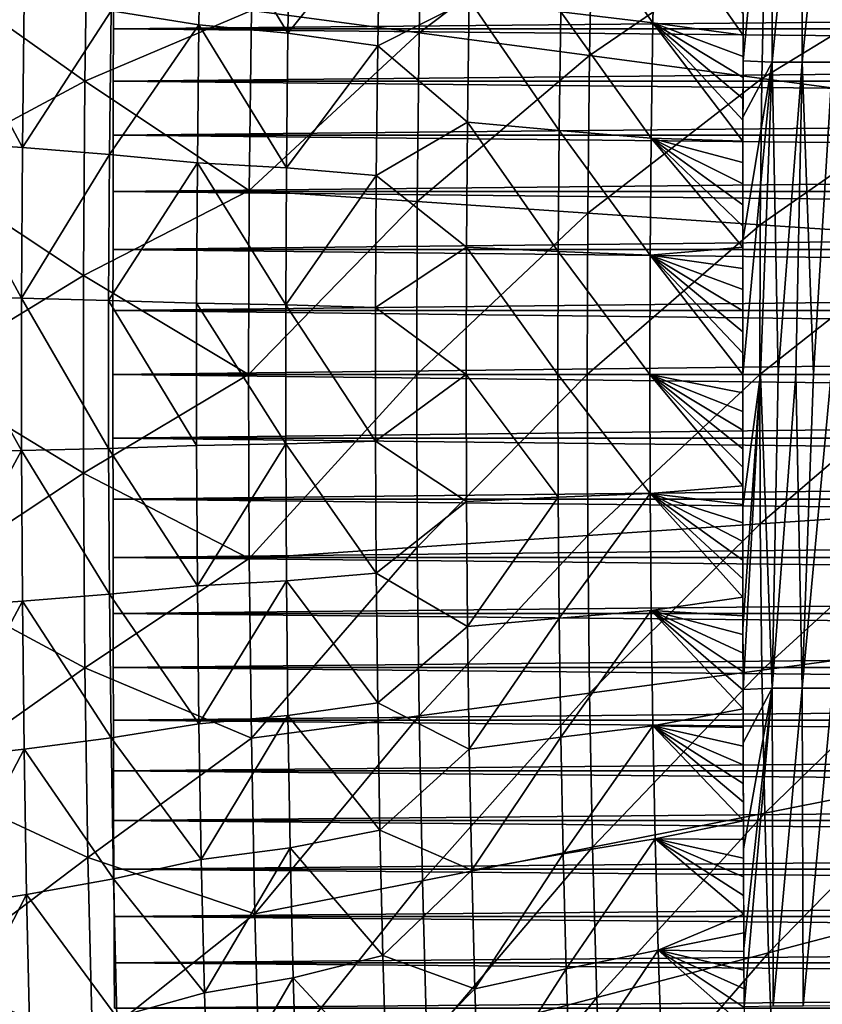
# Model space of a CAD drawing. Header units: millimetres. Extents: x -300 to 300, y -500 to 500.
# Tile 403 of 656: x -169 to -121, y -37 to 21. Entities that reach past the tile are written whole.
import ezdxf

# ---------------------------------------------------------------- set-up
doc = ezdxf.new("R2010")
doc.units = ezdxf.units.MM
doc.header["$LTSCALE"] = 81.481481
for name, color, linetype in [('12', 7, 'CONTINUOUS'), ('16', 7, 'CONTINUOUS'), ('20', 7, 'CONTINUOUS'), ('22', 7, 'CONTINUOUS'), ('3', 7, 'CONTINUOUS'), ('4', 7, 'CONTINUOUS'), ('5', 7, 'CONTINUOUS'), ('6', 7, 'CONTINUOUS')]:
    doc.layers.add(name, color=color, linetype=linetype)

msp = doc.modelspace()

# ---------------------------------------------------------------- linework, layer by layer
at = {"layer": '12', "color": 7, "linetype": 'CONTINUOUS'}
for points in [[(-123.999, 18.476, 58.284), (-125.723, 18.546, 58.217), (-123.936, 37.196, 58.3), (-123.999, 18.476, 58.284)], [(-125.723, 18.546, 58.217), (-125.715, 21.968, 58.22), (-123.936, 37.196, 58.3), (-125.723, 18.546, 58.217)], [(-122.165, 37.186, 58.245), (-123.999, 18.476, 58.284), (-123.936, 37.196, 58.3), (-122.165, 37.186, 58.245)], [(-122.229, 18.472, 58.229), (-123.999, 18.476, 58.284), (-122.165, 37.186, 58.245), (-122.229, 18.472, 58.229)], [(-120.36, 37.176, 58.059), (-122.229, 18.472, 58.229), (-122.165, 37.186, 58.245), (-120.36, 37.176, 58.059)], [(-120.423, 18.468, 58.043), (-122.229, 18.472, 58.229), (-120.36, 37.176, 58.059), (-120.423, 18.468, 58.043)], [(-124.693, 0, 58.266), (-125.739, 0, 58.211), (-123.999, 18.476, 58.284), (-124.693, 0, 58.266)], [(-123.999, 18.476, 58.284), (-125.739, 0, 58.211), (-125.736, 7.913, 58.213), (-123.999, 18.476, 58.284)], [(-125.728, 15.209, 58.216), (-123.999, 18.476, 58.284), (-125.736, 7.913, 58.213), (-125.728, 15.209, 58.216)], [(-125.723, 18.546, 58.217), (-123.999, 18.476, 58.284), (-125.728, 15.209, 58.216), (-125.723, 18.546, 58.217)], [(-123.646, 0, 58.277), (-124.693, 0, 58.266), (-123.999, 18.476, 58.284), (-123.646, 0, 58.277)], [(-122.229, 18.472, 58.229), (-123.646, 0, 58.277), (-123.999, 18.476, 58.284), (-122.229, 18.472, 58.229)], [(-122.6, 0, 58.244), (-123.646, 0, 58.277), (-122.229, 18.472, 58.229), (-122.6, 0, 58.244)], [(-121.555, 0, 58.167), (-122.6, 0, 58.244), (-122.229, 18.472, 58.229), (-121.555, 0, 58.167)], [(-120.423, 18.468, 58.043), (-121.555, 0, 58.167), (-122.229, 18.472, 58.229), (-120.423, 18.468, 58.043)], [(-120.516, 0, 58.046), (-121.555, 0, 58.167), (-120.423, 18.468, 58.043), (-120.516, 0, 58.046)]]:
    msp.add_3dface(points, dxfattribs=at)
at = {"layer": '16', "color": 7, "linetype": 'CONTINUOUS'}
for points in [[(-125.739, 0, 58.211), (-124.693, 0, 58.266), (-125.736, -7.841, 58.212), (-125.739, 0, 58.211)], [(-125.736, -7.841, 58.212), (-124.693, 0, 58.266), (-125.729, -15.08, 58.215), (-125.736, -7.841, 58.212)], [(-124.693, 0, 58.266), (-125.722, -18.633, 58.217), (-125.729, -15.08, 58.215), (-124.693, 0, 58.266)], [(-124.693, 0, 58.266), (-123.999, -18.565, 58.284), (-125.722, -18.633, 58.217), (-124.693, 0, 58.266)], [(-124.693, 0, 58.266), (-123.646, 0, 58.277), (-123.999, -18.565, 58.284), (-124.693, 0, 58.266)], [(-123.646, 0, 58.277), (-122.6, 0, 58.244), (-123.999, -18.565, 58.284), (-123.646, 0, 58.277)], [(-122.6, 0, 58.244), (-122.229, -18.561, 58.228), (-123.999, -18.565, 58.284), (-122.6, 0, 58.244)], [(-122.6, 0, 58.244), (-121.555, 0, 58.167), (-122.229, -18.561, 58.228), (-122.6, 0, 58.244)], [(-121.555, 0, 58.167), (-120.516, 0, 58.046), (-122.229, -18.561, 58.228), (-121.555, 0, 58.167)], [(-120.516, 0, 58.046), (-120.424, -18.557, 58.042), (-122.229, -18.561, 58.228), (-120.516, 0, 58.046)], [(-125.722, -18.633, 58.217), (-123.999, -18.565, 58.284), (-125.716, -21.794, 58.219), (-125.722, -18.633, 58.217)], [(-125.716, -21.794, 58.219), (-123.999, -18.565, 58.284), (-125.698, -28.063, 58.224), (-125.716, -21.794, 58.219)], [(-125.698, -28.063, 58.224), (-123.999, -18.565, 58.284), (-125.675, -33.964, 58.229), (-125.698, -28.063, 58.224)], [(-123.999, -18.565, 58.284), (-125.659, -37.411, 58.233), (-125.675, -33.964, 58.229), (-123.999, -18.565, 58.284)], [(-123.935, -37.375, 58.3), (-125.659, -37.411, 58.233), (-123.999, -18.565, 58.284), (-123.935, -37.375, 58.3)], [(-122.229, -18.561, 58.228), (-123.935, -37.375, 58.3), (-123.999, -18.565, 58.284), (-122.229, -18.561, 58.228)], [(-122.165, -37.365, 58.245), (-123.935, -37.375, 58.3), (-122.229, -18.561, 58.228), (-122.165, -37.365, 58.245)], [(-120.424, -18.557, 58.042), (-122.165, -37.365, 58.245), (-122.229, -18.561, 58.228), (-120.424, -18.557, 58.042)], [(-120.359, -37.355, 58.058), (-122.165, -37.365, 58.245), (-120.424, -18.557, 58.042), (-120.359, -37.355, 58.058)]]:
    msp.add_3dface(points, dxfattribs=at)
at = {"layer": '20', "color": 7, "linetype": 'CONTINUOUS'}
for points in [[(-144.881, 20.2, 71.689), (-144.691, 29.955, 71.708), (-154.813, 21.518, 70.718), (-144.881, 20.2, 71.689)], [(-144.881, 20.2, 71.689), (-134.628, 27.97, 72.577), (-144.691, 29.955, 71.708), (-144.881, 20.2, 71.689)], [(-164.656, 17.352, 69.634), (-164.482, 28.584, 69.653), (-174.171, 24.084, 68.457), (-164.656, 17.352, 69.634)], [(-164.656, 17.352, 69.634), (-154.813, 21.518, 70.718), (-164.482, 28.584, 69.653), (-164.656, 17.352, 69.634)], [(-134.805, 18.86, 72.56), (-134.628, 27.97, 72.577), (-144.881, 20.2, 71.689), (-134.805, 18.86, 72.56)], [(-134.805, 18.86, 72.56), (-124.441, 25.953, 73.35), (-134.628, 27.97, 72.577), (-134.805, 18.86, 72.56)], [(-124.605, 17.5, 73.335), (-124.441, 25.953, 73.35), (-134.805, 18.86, 72.56), (-124.605, 17.5, 73.335)], [(-124.605, 17.5, 73.335), (-114.151, 23.908, 74.034), (-124.441, 25.953, 73.35), (-124.605, 17.5, 73.335)], [(-174.305, 12.182, 68.442), (-164.656, 17.352, 69.634), (-174.171, 24.084, 68.457), (-174.305, 12.182, 68.442)], [(-114.301, 16.119, 74.021), (-114.151, 23.908, 74.034), (-124.605, 17.5, 73.335), (-114.301, 16.119, 74.021)], [(-154.934, 10.883, 70.705), (-154.813, 21.518, 70.718), (-164.656, 17.352, 69.634), (-154.934, 10.883, 70.705)], [(-154.934, 10.883, 70.705), (-144.881, 20.2, 71.689), (-154.813, 21.518, 70.718), (-154.934, 10.883, 70.705)], [(-144.994, 10.216, 71.677), (-144.881, 20.2, 71.689), (-154.934, 10.883, 70.705), (-144.994, 10.216, 71.677)], [(-144.994, 10.216, 71.677), (-134.805, 18.86, 72.56), (-144.881, 20.2, 71.689), (-144.994, 10.216, 71.677)], [(-134.91, 9.537, 72.549), (-134.805, 18.86, 72.56), (-144.994, 10.216, 71.677), (-134.91, 9.537, 72.549)], [(-134.91, 9.537, 72.549), (-124.605, 17.5, 73.335), (-134.805, 18.86, 72.56), (-134.91, 9.537, 72.549)], [(-124.703, 8.849, 73.326), (-124.605, 17.5, 73.335), (-134.91, 9.537, 72.549), (-124.703, 8.849, 73.326)], [(-124.703, 8.849, 73.326), (-114.301, 16.119, 74.021), (-124.605, 17.5, 73.335), (-124.703, 8.849, 73.326)], [(-164.742, 5.851, 69.625), (-164.656, 17.352, 69.634), (-174.305, 12.182, 68.442), (-164.742, 5.851, 69.625)], [(-164.742, 5.851, 69.625), (-154.934, 10.883, 70.705), (-164.656, 17.352, 69.634), (-164.742, 5.851, 69.625)], [(-114.391, 8.151, 74.013), (-114.301, 16.119, 74.021), (-124.703, 8.849, 73.326), (-114.391, 8.151, 74.013)], [(-174.35, 0, 68.437), (-164.742, 5.851, 69.625), (-174.305, 12.182, 68.442), (-174.35, 0, 68.437)], [(-154.974, 0, 70.701), (-154.934, 10.883, 70.705), (-164.742, 5.851, 69.625), (-154.974, 0, 70.701)], [(-154.974, 0, 70.701), (-144.994, 10.216, 71.677), (-154.934, 10.883, 70.705), (-154.974, 0, 70.701)], [(-145.031, 0, 71.673), (-144.994, 10.216, 71.677), (-154.974, 0, 70.701), (-145.031, 0, 71.673)], [(-145.031, 0, 71.673), (-134.91, 9.537, 72.549), (-144.994, 10.216, 71.677), (-145.031, 0, 71.673)], [(-134.945, 0, 72.546), (-134.91, 9.537, 72.549), (-145.031, 0, 71.673), (-134.945, 0, 72.546)], [(-134.945, 0, 72.546), (-124.703, 8.849, 73.326), (-134.91, 9.537, 72.549), (-134.945, 0, 72.546)], [(-124.735, 0, 73.323), (-124.703, 8.849, 73.326), (-134.945, 0, 72.546), (-124.735, 0, 73.323)], [(-124.735, 0, 73.323), (-114.391, 8.151, 74.013), (-124.703, 8.849, 73.326), (-124.735, 0, 73.323)], [(-114.42, 0, 74.01), (-114.391, 8.151, 74.013), (-124.735, 0, 73.323), (-114.42, 0, 74.01)], [(-164.742, -5.851, 69.625), (-164.742, 5.851, 69.625), (-174.35, 0, 68.437), (-164.742, -5.851, 69.625)], [(-164.742, -5.851, 69.625), (-154.974, 0, 70.701), (-164.742, 5.851, 69.625), (-164.742, -5.851, 69.625)], [(-174.305, -12.182, 68.442), (-164.742, -5.851, 69.625), (-174.35, 0, 68.437), (-174.305, -12.182, 68.442)], [(-154.934, -10.883, 70.705), (-154.974, 0, 70.701), (-164.742, -5.851, 69.625), (-154.934, -10.883, 70.705)], [(-154.934, -10.883, 70.705), (-145.031, 0, 71.673), (-154.974, 0, 70.701), (-154.934, -10.883, 70.705)], [(-144.994, -10.216, 71.677), (-145.031, 0, 71.673), (-154.934, -10.883, 70.705), (-144.994, -10.216, 71.677)], [(-144.994, -10.216, 71.677), (-134.945, 0, 72.546), (-145.031, 0, 71.673), (-144.994, -10.216, 71.677)], [(-134.91, -9.537, 72.549), (-134.945, 0, 72.546), (-144.994, -10.216, 71.677), (-134.91, -9.537, 72.549)], [(-134.91, -9.537, 72.549), (-124.735, 0, 73.323), (-134.945, 0, 72.546), (-134.91, -9.537, 72.549)], [(-124.703, -8.849, 73.326), (-124.735, 0, 73.323), (-134.91, -9.537, 72.549), (-124.703, -8.849, 73.326)], [(-124.703, -8.849, 73.326), (-114.42, 0, 74.01), (-124.735, 0, 73.323), (-124.703, -8.849, 73.326)], [(-114.391, -8.151, 74.013), (-114.42, 0, 74.01), (-124.703, -8.849, 73.326), (-114.391, -8.151, 74.013)], [(-164.656, -17.352, 69.634), (-164.742, -5.851, 69.625), (-174.305, -12.182, 68.442), (-164.656, -17.352, 69.634)], [(-164.656, -17.352, 69.634), (-154.934, -10.883, 70.705), (-164.742, -5.851, 69.625), (-164.656, -17.352, 69.634)], [(-124.605, -17.5, 73.335), (-114.391, -8.151, 74.013), (-124.703, -8.849, 73.326), (-124.605, -17.5, 73.335)], [(-114.301, -16.119, 74.021), (-114.391, -8.151, 74.013), (-124.605, -17.5, 73.335), (-114.301, -16.119, 74.021)], [(-134.805, -18.86, 72.56), (-124.703, -8.849, 73.326), (-134.91, -9.537, 72.549), (-134.805, -18.86, 72.56)], [(-124.605, -17.5, 73.335), (-124.703, -8.849, 73.326), (-134.805, -18.86, 72.56), (-124.605, -17.5, 73.335)], [(-144.881, -20.2, 71.689), (-134.91, -9.537, 72.549), (-144.994, -10.216, 71.677), (-144.881, -20.2, 71.689)], [(-134.805, -18.86, 72.56), (-134.91, -9.537, 72.549), (-144.881, -20.2, 71.689), (-134.805, -18.86, 72.56)], [(-154.813, -21.518, 70.718), (-144.994, -10.216, 71.677), (-154.934, -10.883, 70.705), (-154.813, -21.518, 70.718)], [(-144.881, -20.2, 71.689), (-144.994, -10.216, 71.677), (-154.813, -21.518, 70.718), (-144.881, -20.2, 71.689)], [(-154.813, -21.518, 70.718), (-154.934, -10.883, 70.705), (-164.656, -17.352, 69.634), (-154.813, -21.518, 70.718)], [(-174.171, -24.084, 68.457), (-164.656, -17.352, 69.634), (-174.305, -12.182, 68.442), (-174.171, -24.084, 68.457)], [(-124.441, -25.953, 73.35), (-114.301, -16.119, 74.021), (-124.605, -17.5, 73.335), (-124.441, -25.953, 73.35)], [(-114.151, -23.908, 74.034), (-114.301, -16.119, 74.021), (-124.441, -25.953, 73.35), (-114.151, -23.908, 74.034)], [(-164.482, -28.584, 69.653), (-164.656, -17.352, 69.634), (-174.171, -24.084, 68.457), (-164.482, -28.584, 69.653)], [(-164.482, -28.584, 69.653), (-154.813, -21.518, 70.718), (-164.656, -17.352, 69.634), (-164.482, -28.584, 69.653)], [(-134.628, -27.97, 72.577), (-124.605, -17.5, 73.335), (-134.805, -18.86, 72.56), (-134.628, -27.97, 72.577)], [(-124.441, -25.953, 73.35), (-124.605, -17.5, 73.335), (-134.628, -27.97, 72.577), (-124.441, -25.953, 73.35)], [(-144.691, -29.955, 71.708), (-134.805, -18.86, 72.56), (-144.881, -20.2, 71.689), (-144.691, -29.955, 71.708)], [(-134.628, -27.97, 72.577), (-134.805, -18.86, 72.56), (-144.691, -29.955, 71.708), (-134.628, -27.97, 72.577)], [(-154.611, -31.907, 70.739), (-144.881, -20.2, 71.689), (-154.813, -21.518, 70.718), (-154.611, -31.907, 70.739)], [(-144.691, -29.955, 71.708), (-144.881, -20.2, 71.689), (-154.611, -31.907, 70.739), (-144.691, -29.955, 71.708)], [(-154.611, -31.907, 70.739), (-154.813, -21.518, 70.718), (-164.482, -28.584, 69.653), (-154.611, -31.907, 70.739)], [(-173.944, -35.707, 68.482), (-164.482, -28.584, 69.653), (-174.171, -24.084, 68.457), (-173.944, -35.707, 68.482)], [(-124.21, -34.212, 73.371), (-114.151, -23.908, 74.034), (-124.441, -25.953, 73.35), (-124.21, -34.212, 73.371)], [(-113.938, -31.517, 74.052), (-114.151, -23.908, 74.034), (-124.21, -34.212, 73.371), (-113.938, -31.517, 74.052)], [(-134.378, -36.867, 72.6), (-124.441, -25.953, 73.35), (-134.628, -27.97, 72.577), (-134.378, -36.867, 72.6)], [(-124.21, -34.212, 73.371), (-124.441, -25.953, 73.35), (-134.378, -36.867, 72.6), (-124.21, -34.212, 73.371)], [(-144.423, -39.481, 71.734), (-134.628, -27.97, 72.577), (-144.691, -29.955, 71.708), (-144.423, -39.481, 71.734)], [(-134.378, -36.867, 72.6), (-134.628, -27.97, 72.577), (-144.423, -39.481, 71.734), (-134.378, -36.867, 72.6)], [(-164.219, -39.551, 69.681), (-164.482, -28.584, 69.653), (-173.944, -35.707, 68.482), (-164.219, -39.551, 69.681)], [(-164.219, -39.551, 69.681), (-154.611, -31.907, 70.739), (-164.482, -28.584, 69.653), (-164.219, -39.551, 69.681)], [(-154.325, -42.052, 70.768), (-144.691, -29.955, 71.708), (-154.611, -31.907, 70.739), (-154.325, -42.052, 70.768)], [(-144.423, -39.481, 71.734), (-144.691, -29.955, 71.708), (-154.325, -42.052, 70.768), (-144.423, -39.481, 71.734)], [(-154.325, -42.052, 70.768), (-154.611, -31.907, 70.739), (-164.219, -39.551, 69.681), (-154.325, -42.052, 70.768)], [(-123.911, -42.276, 73.397), (-113.938, -31.517, 74.052), (-124.21, -34.212, 73.371), (-123.911, -42.276, 73.397)], [(-113.663, -38.948, 74.075), (-113.938, -31.517, 74.052), (-123.911, -42.276, 73.397), (-113.663, -38.948, 74.075)], [(-134.054, -45.555, 72.63), (-124.21, -34.212, 73.371), (-134.378, -36.867, 72.6), (-134.054, -45.555, 72.63)], [(-123.911, -42.276, 73.397), (-124.21, -34.212, 73.371), (-134.054, -45.555, 72.63), (-123.911, -42.276, 73.397)], [(-173.625, -47.054, 68.516), (-164.219, -39.551, 69.681), (-173.944, -35.707, 68.482), (-173.625, -47.054, 68.516)], [(-144.076, -48.782, 71.767), (-134.378, -36.867, 72.6), (-144.423, -39.481, 71.734), (-144.076, -48.782, 71.767)], [(-134.054, -45.555, 72.63), (-134.378, -36.867, 72.6), (-144.076, -48.782, 71.767), (-134.054, -45.555, 72.63)]]:
    msp.add_3dface(points, dxfattribs=at)
at = {"layer": '22', "color": 7, "linetype": 'CONTINUOUS'}
for points in [[(-157.773, 28.693, 55.316), (-157.911, 20.671, 55.302), (-163.113, 21.496, 54.712), (-157.773, 28.693, 55.316)], [(-157.773, 28.693, 55.316), (-152.647, 20.175, 55.861), (-157.911, 20.671, 55.302), (-157.773, 28.693, 55.316)], [(-152.511, 28.003, 55.876), (-152.647, 20.175, 55.861), (-157.773, 28.693, 55.316), (-152.511, 28.003, 55.876)], [(-152.511, 28.003, 55.876), (-147.204, 26.963, 56.404), (-152.647, 20.175, 55.861), (-152.511, 28.003, 55.876)], [(-136.368, 28.363, 57.382), (-131.056, 20.786, 57.812), (-136.508, 21.453, 57.368), (-136.368, 28.363, 57.382)], [(-130.919, 27.479, 57.825), (-131.056, 20.786, 57.812), (-136.368, 28.363, 57.382), (-130.919, 27.479, 57.825)], [(-130.919, 27.479, 57.825), (-125.719, 20.064, 58.217), (-131.056, 20.786, 57.812), (-130.919, 27.479, 57.825)], [(-125.717, 21.32, 58.217), (-125.719, 20.064, 58.217), (-130.919, 27.479, 57.825), (-125.717, 21.32, 58.217)], [(-147.204, 26.963, 56.404), (-147.334, 19.425, 56.391), (-152.647, 20.175, 55.861), (-147.204, 26.963, 56.404)], [(-147.204, 26.963, 56.404), (-141.917, 22.177, 56.897), (-147.334, 19.425, 56.391), (-147.204, 26.963, 56.404)], [(-173.341, 22.733, 53.437), (-168.357, 13.42, 54.079), (-173.442, 13.758, 53.425), (-173.341, 22.733, 53.437)], [(-168.258, 22.174, 54.09), (-168.357, 13.42, 54.079), (-173.341, 22.733, 53.437), (-168.258, 22.174, 54.09)], [(-168.357, 13.42, 54.079), (-168.258, 22.174, 54.09), (-163.113, 21.496, 54.712), (-168.357, 13.42, 54.079)], [(-141.917, 22.177, 56.897), (-142.02, 14.91, 56.886), (-147.334, 19.425, 56.391), (-141.917, 22.177, 56.897)], [(-141.917, 22.177, 56.897), (-136.608, 14.423, 57.358), (-142.02, 14.91, 56.886), (-141.917, 22.177, 56.897)], [(-136.508, 21.453, 57.368), (-136.608, 14.423, 57.358), (-141.917, 22.177, 56.897), (-136.508, 21.453, 57.368)], [(-168.357, 13.42, 54.079), (-163.113, 21.496, 54.712), (-163.209, 13.009, 54.701), (-168.357, 13.42, 54.079)], [(-163.113, 21.496, 54.712), (-157.911, 20.671, 55.302), (-163.209, 13.009, 54.701), (-163.113, 21.496, 54.712)], [(-136.508, 21.453, 57.368), (-131.153, 13.975, 57.802), (-136.608, 14.423, 57.358), (-136.508, 21.453, 57.368)], [(-131.056, 20.786, 57.812), (-131.153, 13.975, 57.802), (-136.508, 21.453, 57.368), (-131.056, 20.786, 57.812)], [(-157.911, 20.671, 55.302), (-158.002, 12.509, 55.292), (-163.209, 13.009, 54.701), (-157.911, 20.671, 55.302)], [(-157.911, 20.671, 55.302), (-152.737, 12.209, 55.852), (-158.002, 12.509, 55.292), (-157.911, 20.671, 55.302)], [(-152.647, 20.175, 55.861), (-152.737, 12.209, 55.852), (-157.911, 20.671, 55.302), (-152.647, 20.175, 55.861)], [(-131.056, 20.786, 57.812), (-125.73, 13.788, 58.214), (-131.153, 13.975, 57.802), (-131.056, 20.786, 57.812)], [(-125.729, 15.043, 58.214), (-125.73, 13.788, 58.214), (-131.056, 20.786, 57.812), (-125.729, 15.043, 58.214)], [(-125.727, 16.298, 58.215), (-125.729, 15.043, 58.214), (-131.056, 20.786, 57.812), (-125.727, 16.298, 58.215)], [(-125.724, 17.553, 58.215), (-125.727, 16.298, 58.215), (-131.056, 20.786, 57.812), (-125.724, 17.553, 58.215)], [(-125.722, 18.808, 58.216), (-125.724, 17.553, 58.215), (-131.056, 20.786, 57.812), (-125.722, 18.808, 58.216)], [(-125.719, 20.064, 58.217), (-125.722, 18.808, 58.216), (-131.056, 20.786, 57.812), (-125.719, 20.064, 58.217)], [(-152.647, 20.175, 55.861), (-147.334, 19.425, 56.391), (-152.737, 12.209, 55.852), (-152.647, 20.175, 55.861)], [(-147.334, 19.425, 56.391), (-147.421, 11.754, 56.382), (-152.737, 12.209, 55.852), (-147.334, 19.425, 56.391)], [(-147.334, 19.425, 56.391), (-142.02, 14.91, 56.886), (-147.421, 11.754, 56.382), (-147.334, 19.425, 56.391)], [(-142.02, 14.91, 56.886), (-142.081, 7.518, 56.88), (-147.421, 11.754, 56.382), (-142.02, 14.91, 56.886)], [(-142.02, 14.91, 56.886), (-136.667, 7.272, 57.352), (-142.081, 7.518, 56.88), (-142.02, 14.91, 56.886)], [(-136.608, 14.423, 57.358), (-136.667, 7.272, 57.352), (-142.02, 14.91, 56.886), (-136.608, 14.423, 57.358)], [(-136.608, 14.423, 57.358), (-131.21, 7.047, 57.797), (-136.667, 7.272, 57.352), (-136.608, 14.423, 57.358)], [(-131.153, 13.975, 57.802), (-131.21, 7.047, 57.797), (-136.608, 14.423, 57.358), (-131.153, 13.975, 57.802)], [(-173.442, 13.758, 53.425), (-168.406, 4.512, 54.074), (-173.492, 4.625, 53.42), (-173.442, 13.758, 53.425)], [(-168.357, 13.42, 54.079), (-168.406, 4.512, 54.074), (-173.442, 13.758, 53.425), (-168.357, 13.42, 54.079)], [(-168.406, 4.512, 54.074), (-168.357, 13.42, 54.079), (-163.209, 13.009, 54.701), (-168.406, 4.512, 54.074)], [(-131.153, 13.975, 57.802), (-125.737, 7.519, 58.212), (-131.21, 7.047, 57.797), (-131.153, 13.975, 57.802)], [(-125.736, 8.772, 58.212), (-125.737, 7.519, 58.212), (-131.153, 13.975, 57.802), (-125.736, 8.772, 58.212)], [(-125.735, 10.025, 58.213), (-125.736, 8.772, 58.212), (-131.153, 13.975, 57.802), (-125.735, 10.025, 58.213)], [(-125.733, 11.279, 58.213), (-125.735, 10.025, 58.213), (-131.153, 13.975, 57.802), (-125.733, 11.279, 58.213)], [(-125.732, 12.533, 58.213), (-125.733, 11.279, 58.213), (-131.153, 13.975, 57.802), (-125.732, 12.533, 58.213)], [(-125.73, 13.788, 58.214), (-125.732, 12.533, 58.213), (-131.153, 13.975, 57.802), (-125.73, 13.788, 58.214)], [(-168.406, 4.512, 54.074), (-163.209, 13.009, 54.701), (-163.257, 4.373, 54.696), (-168.406, 4.512, 54.074)], [(-163.209, 13.009, 54.701), (-158.002, 12.509, 55.292), (-163.257, 4.373, 54.696), (-163.209, 13.009, 54.701)], [(-158.002, 12.509, 55.292), (-158.048, 4.206, 55.287), (-163.257, 4.373, 54.696), (-158.002, 12.509, 55.292)], [(-158.002, 12.509, 55.292), (-152.782, 4.105, 55.847), (-158.048, 4.206, 55.287), (-158.002, 12.509, 55.292)], [(-152.737, 12.209, 55.852), (-152.782, 4.105, 55.847), (-158.002, 12.509, 55.292), (-152.737, 12.209, 55.852)], [(-152.737, 12.209, 55.852), (-147.421, 11.754, 56.382), (-152.782, 4.105, 55.847), (-152.737, 12.209, 55.852)], [(-147.421, 11.754, 56.382), (-147.464, 3.951, 56.377), (-152.782, 4.105, 55.847), (-147.421, 11.754, 56.382)], [(-147.421, 11.754, 56.382), (-142.081, 7.518, 56.88), (-147.464, 3.951, 56.377), (-147.421, 11.754, 56.382)], [(-142.081, 7.518, 56.88), (-142.101, 0, 56.878), (-147.464, 3.951, 56.377), (-142.081, 7.518, 56.88)], [(-142.081, 7.518, 56.88), (-136.687, 0, 57.35), (-142.101, 0, 56.878), (-142.081, 7.518, 56.88)], [(-136.667, 7.272, 57.352), (-136.687, 0, 57.35), (-142.081, 7.518, 56.88), (-136.667, 7.272, 57.352)], [(-136.667, 7.272, 57.352), (-131.23, 0, 57.795), (-136.687, 0, 57.35), (-136.667, 7.272, 57.352)], [(-131.21, 7.047, 57.797), (-131.23, 0, 57.795), (-136.667, 7.272, 57.352), (-131.21, 7.047, 57.797)], [(-131.21, 7.047, 57.797), (-125.739, 0, 58.211), (-131.23, 0, 57.795), (-131.21, 7.047, 57.797)], [(-125.737, 7.519, 58.212), (-125.737, 6.266, 58.212), (-131.21, 7.047, 57.797), (-125.737, 7.519, 58.212)], [(-125.739, 1.254, 58.211), (-125.739, 0, 58.211), (-131.21, 7.047, 57.797), (-125.739, 1.254, 58.211)], [(-125.739, 2.507, 58.211), (-125.739, 1.254, 58.211), (-131.21, 7.047, 57.797), (-125.739, 2.507, 58.211)], [(-125.738, 3.76, 58.212), (-125.739, 2.507, 58.211), (-131.21, 7.047, 57.797), (-125.738, 3.76, 58.212)], [(-125.738, 5.013, 58.212), (-125.738, 3.76, 58.212), (-131.21, 7.047, 57.797), (-125.738, 5.013, 58.212)], [(-125.737, 6.266, 58.212), (-125.738, 5.013, 58.212), (-131.21, 7.047, 57.797), (-125.737, 6.266, 58.212)], [(-168.406, 4.512, 54.074), (-168.406, -4.512, 54.074), (-173.492, 4.625, 53.42), (-168.406, 4.512, 54.074)], [(-173.492, 4.625, 53.42), (-168.406, -4.512, 54.074), (-173.492, -4.627, 53.42), (-173.492, 4.625, 53.42)], [(-168.406, -4.512, 54.074), (-168.406, 4.512, 54.074), (-163.257, -4.375, 54.696), (-168.406, -4.512, 54.074)], [(-168.406, 4.512, 54.074), (-163.257, 4.373, 54.696), (-163.257, -4.375, 54.696), (-168.406, 4.512, 54.074)], [(-158.048, 4.206, 55.287), (-158.048, -4.205, 55.287), (-163.257, 4.373, 54.696), (-158.048, 4.206, 55.287)], [(-163.257, 4.373, 54.696), (-158.048, -4.205, 55.287), (-163.257, -4.375, 54.696), (-163.257, 4.373, 54.696)], [(-152.782, 4.105, 55.847), (-152.782, -4.105, 55.847), (-158.048, 4.206, 55.287), (-152.782, 4.105, 55.847)], [(-158.048, 4.206, 55.287), (-152.782, -4.105, 55.847), (-158.048, -4.205, 55.287), (-158.048, 4.206, 55.287)], [(-147.464, 3.951, 56.377), (-147.464, -3.952, 56.377), (-152.782, 4.105, 55.847), (-147.464, 3.951, 56.377)], [(-152.782, 4.105, 55.847), (-147.464, -3.952, 56.377), (-152.782, -4.105, 55.847), (-152.782, 4.105, 55.847)], [(-147.464, 3.951, 56.377), (-142.101, 0, 56.878), (-147.464, -3.952, 56.377), (-147.464, 3.951, 56.377)], [(-142.101, 0, 56.878), (-142.081, -7.517, 56.88), (-147.464, -3.952, 56.377), (-142.101, 0, 56.878)], [(-136.687, 0, 57.35), (-136.667, -7.273, 57.352), (-142.101, 0, 56.878), (-136.687, 0, 57.35)], [(-142.101, 0, 56.878), (-136.667, -7.273, 57.352), (-142.081, -7.517, 56.88), (-142.101, 0, 56.878)], [(-131.23, 0, 57.795), (-131.21, -7.047, 57.797), (-136.687, 0, 57.35), (-131.23, 0, 57.795)], [(-131.23, 0, 57.795), (-125.739, 0, 58.211), (-125.739, -1.099, 58.211), (-131.23, 0, 57.795)], [(-131.21, -7.047, 57.797), (-131.23, 0, 57.795), (-125.737, -6.592, 58.212), (-131.21, -7.047, 57.797)], [(-125.737, -6.592, 58.212), (-131.23, 0, 57.795), (-125.738, -5.493, 58.212), (-125.737, -6.592, 58.212)], [(-125.738, -5.493, 58.212), (-131.23, 0, 57.795), (-125.738, -4.395, 58.212), (-125.738, -5.493, 58.212)], [(-125.738, -4.395, 58.212), (-131.23, 0, 57.795), (-125.739, -3.296, 58.212), (-125.738, -4.395, 58.212)], [(-125.739, -3.296, 58.212), (-131.23, 0, 57.795), (-125.739, -2.198, 58.211), (-125.739, -3.296, 58.212)], [(-125.739, -2.198, 58.211), (-131.23, 0, 57.795), (-125.739, -1.099, 58.211), (-125.739, -2.198, 58.211)], [(-136.687, 0, 57.35), (-131.21, -7.047, 57.797), (-136.667, -7.273, 57.352), (-136.687, 0, 57.35)], [(-147.464, -3.952, 56.377), (-147.421, -11.756, 56.382), (-152.782, -4.105, 55.847), (-147.464, -3.952, 56.377)], [(-147.464, -3.952, 56.377), (-142.081, -7.517, 56.88), (-147.421, -11.756, 56.382), (-147.464, -3.952, 56.377)], [(-173.492, -4.627, 53.42), (-168.406, -4.512, 54.074), (-173.442, -13.76, 53.425), (-173.492, -4.627, 53.42)], [(-168.406, -4.512, 54.074), (-168.357, -13.42, 54.079), (-173.442, -13.76, 53.425), (-168.406, -4.512, 54.074)], [(-168.406, -4.512, 54.074), (-163.257, -4.375, 54.696), (-163.209, -13.01, 54.701), (-168.406, -4.512, 54.074)], [(-168.357, -13.42, 54.079), (-168.406, -4.512, 54.074), (-163.209, -13.01, 54.701), (-168.357, -13.42, 54.079)], [(-158.048, -4.205, 55.287), (-158.002, -12.508, 55.292), (-163.257, -4.375, 54.696), (-158.048, -4.205, 55.287)], [(-163.257, -4.375, 54.696), (-158.002, -12.508, 55.292), (-163.209, -13.01, 54.701), (-163.257, -4.375, 54.696)], [(-158.048, -4.205, 55.287), (-152.782, -4.105, 55.847), (-158.002, -12.508, 55.292), (-158.048, -4.205, 55.287)], [(-152.782, -4.105, 55.847), (-152.737, -12.209, 55.852), (-158.002, -12.508, 55.292), (-152.782, -4.105, 55.847)], [(-152.782, -4.105, 55.847), (-147.421, -11.756, 56.382), (-152.737, -12.209, 55.852), (-152.782, -4.105, 55.847)], [(-125.736, -7.69, 58.212), (-131.21, -7.047, 57.797), (-125.737, -6.592, 58.212), (-125.736, -7.69, 58.212)], [(-142.081, -7.517, 56.88), (-142.02, -14.909, 56.886), (-147.421, -11.756, 56.382), (-142.081, -7.517, 56.88)], [(-142.081, -7.517, 56.88), (-136.667, -7.273, 57.352), (-142.02, -14.909, 56.886), (-142.081, -7.517, 56.88)], [(-136.667, -7.273, 57.352), (-136.608, -14.424, 57.358), (-142.02, -14.909, 56.886), (-136.667, -7.273, 57.352)], [(-136.667, -7.273, 57.352), (-131.21, -7.047, 57.797), (-136.608, -14.424, 57.358), (-136.667, -7.273, 57.352)], [(-131.21, -7.047, 57.797), (-131.153, -13.975, 57.802), (-136.608, -14.424, 57.358), (-131.21, -7.047, 57.797)], [(-131.153, -13.975, 57.802), (-131.21, -7.047, 57.797), (-125.731, -13.187, 58.214), (-131.153, -13.975, 57.802)], [(-125.731, -13.187, 58.214), (-131.21, -7.047, 57.797), (-125.732, -12.087, 58.213), (-125.731, -13.187, 58.214)], [(-125.732, -12.087, 58.213), (-131.21, -7.047, 57.797), (-125.734, -10.987, 58.213), (-125.732, -12.087, 58.213)], [(-125.734, -10.987, 58.213), (-131.21, -7.047, 57.797), (-125.735, -9.888, 58.213), (-125.734, -10.987, 58.213)], [(-125.735, -9.888, 58.213), (-131.21, -7.047, 57.797), (-125.736, -8.789, 58.212), (-125.735, -9.888, 58.213)], [(-125.736, -8.789, 58.212), (-131.21, -7.047, 57.797), (-125.736, -7.69, 58.212), (-125.736, -8.789, 58.212)], [(-158.002, -12.508, 55.292), (-152.737, -12.209, 55.852), (-157.911, -20.671, 55.302), (-158.002, -12.508, 55.292)], [(-152.737, -12.209, 55.852), (-152.647, -20.175, 55.861), (-157.911, -20.671, 55.302), (-152.737, -12.209, 55.852)], [(-147.421, -11.756, 56.382), (-147.334, -19.426, 56.391), (-152.737, -12.209, 55.852), (-147.421, -11.756, 56.382)], [(-152.737, -12.209, 55.852), (-147.334, -19.426, 56.391), (-152.647, -20.175, 55.861), (-152.737, -12.209, 55.852)], [(-147.421, -11.756, 56.382), (-142.02, -14.909, 56.886), (-147.334, -19.426, 56.391), (-147.421, -11.756, 56.382)], [(-158.002, -12.508, 55.292), (-157.911, -20.671, 55.302), (-163.209, -13.01, 54.701), (-158.002, -12.508, 55.292)], [(-168.357, -13.42, 54.079), (-163.209, -13.01, 54.701), (-163.113, -21.497, 54.712), (-168.357, -13.42, 54.079)], [(-163.209, -13.01, 54.701), (-157.911, -20.671, 55.302), (-163.113, -21.497, 54.712), (-163.209, -13.01, 54.701)], [(-125.73, -14.287, 58.214), (-131.153, -13.975, 57.802), (-125.731, -13.187, 58.214), (-125.73, -14.287, 58.214)], [(-173.442, -13.76, 53.425), (-168.357, -13.42, 54.079), (-173.341, -22.735, 53.437), (-173.442, -13.76, 53.425)], [(-168.357, -13.42, 54.079), (-168.258, -22.174, 54.09), (-173.341, -22.735, 53.437), (-168.357, -13.42, 54.079)], [(-168.258, -22.174, 54.09), (-168.357, -13.42, 54.079), (-163.113, -21.497, 54.712), (-168.258, -22.174, 54.09)], [(-136.608, -14.424, 57.358), (-131.153, -13.975, 57.802), (-136.508, -21.454, 57.368), (-136.608, -14.424, 57.358)], [(-131.153, -13.975, 57.802), (-131.056, -20.786, 57.812), (-136.508, -21.454, 57.368), (-131.153, -13.975, 57.802)], [(-131.056, -20.786, 57.812), (-131.153, -13.975, 57.802), (-125.72, -19.789, 58.216), (-131.056, -20.786, 57.812)], [(-125.72, -19.789, 58.216), (-131.153, -13.975, 57.802), (-125.722, -18.688, 58.216), (-125.72, -19.789, 58.216)], [(-125.722, -18.688, 58.216), (-131.153, -13.975, 57.802), (-125.724, -17.587, 58.215), (-125.722, -18.688, 58.216)], [(-125.724, -17.587, 58.215), (-131.153, -13.975, 57.802), (-125.726, -16.487, 58.215), (-125.724, -17.587, 58.215)], [(-125.726, -16.487, 58.215), (-131.153, -13.975, 57.802), (-125.728, -15.387, 58.214), (-125.726, -16.487, 58.215)], [(-125.728, -15.387, 58.214), (-131.153, -13.975, 57.802), (-125.73, -14.287, 58.214), (-125.728, -15.387, 58.214)], [(-142.02, -14.909, 56.886), (-136.608, -14.424, 57.358), (-141.917, -22.177, 56.897), (-142.02, -14.909, 56.886)], [(-136.608, -14.424, 57.358), (-136.508, -21.454, 57.368), (-141.917, -22.177, 56.897), (-136.608, -14.424, 57.358)], [(-142.02, -14.909, 56.886), (-141.917, -22.177, 56.897), (-147.334, -19.426, 56.391), (-142.02, -14.909, 56.886)], [(-147.334, -19.426, 56.391), (-147.204, -26.964, 56.404), (-152.647, -20.175, 55.861), (-147.334, -19.426, 56.391)], [(-147.334, -19.426, 56.391), (-141.917, -22.177, 56.897), (-147.204, -26.964, 56.404), (-147.334, -19.426, 56.391)], [(-125.717, -20.89, 58.217), (-131.056, -20.786, 57.812), (-125.72, -19.789, 58.216), (-125.717, -20.89, 58.217)], [(-157.911, -20.671, 55.302), (-152.647, -20.175, 55.861), (-157.773, -28.692, 55.316), (-157.911, -20.671, 55.302)], [(-152.647, -20.175, 55.861), (-152.511, -28.003, 55.876), (-157.773, -28.692, 55.316), (-152.647, -20.175, 55.861)], [(-152.647, -20.175, 55.861), (-147.204, -26.964, 56.404), (-152.511, -28.003, 55.876), (-152.647, -20.175, 55.861)], [(-157.911, -20.671, 55.302), (-157.773, -28.692, 55.316), (-163.113, -21.497, 54.712), (-157.911, -20.671, 55.302)], [(-136.508, -21.454, 57.368), (-131.056, -20.786, 57.812), (-136.368, -28.363, 57.382), (-136.508, -21.454, 57.368)], [(-131.056, -20.786, 57.812), (-130.919, -27.479, 57.825), (-136.368, -28.363, 57.382), (-131.056, -20.786, 57.812)], [(-130.919, -27.479, 57.825), (-131.056, -20.786, 57.812), (-125.703, -26.402, 58.22), (-130.919, -27.479, 57.825)], [(-125.703, -26.402, 58.22), (-131.056, -20.786, 57.812), (-125.706, -25.299, 58.22), (-125.703, -26.402, 58.22)], [(-125.706, -25.299, 58.22), (-131.056, -20.786, 57.812), (-125.709, -24.196, 58.219), (-125.706, -25.299, 58.22)], [(-125.709, -24.196, 58.219), (-131.056, -20.786, 57.812), (-125.712, -23.094, 58.218), (-125.709, -24.196, 58.219)], [(-125.712, -23.094, 58.218), (-131.056, -20.786, 57.812), (-125.715, -21.992, 58.218), (-125.712, -23.094, 58.218)], [(-125.715, -21.992, 58.218), (-131.056, -20.786, 57.812), (-125.717, -20.89, 58.217), (-125.715, -21.992, 58.218)], [(-168.258, -22.174, 54.09), (-163.113, -21.497, 54.712), (-162.969, -29.836, 54.727), (-168.258, -22.174, 54.09)], [(-163.113, -21.497, 54.712), (-157.773, -28.692, 55.316), (-162.969, -29.836, 54.727), (-163.113, -21.497, 54.712)], [(-141.917, -22.177, 56.897), (-136.508, -21.454, 57.368), (-141.773, -29.319, 56.911), (-141.917, -22.177, 56.897)], [(-136.508, -21.454, 57.368), (-136.368, -28.363, 57.382), (-141.773, -29.319, 56.911), (-136.508, -21.454, 57.368)], [(-173.341, -22.735, 53.437), (-168.258, -22.174, 54.09), (-173.189, -31.552, 53.454), (-173.341, -22.735, 53.437)], [(-168.258, -22.174, 54.09), (-168.109, -30.773, 54.107), (-173.189, -31.552, 53.454), (-168.258, -22.174, 54.09)], [(-168.109, -30.773, 54.107), (-168.258, -22.174, 54.09), (-162.969, -29.836, 54.727), (-168.109, -30.773, 54.107)], [(-141.917, -22.177, 56.897), (-141.773, -29.319, 56.911), (-147.204, -26.964, 56.404), (-141.917, -22.177, 56.897)], [(-125.699, -27.506, 58.221), (-130.919, -27.479, 57.825), (-125.703, -26.402, 58.22), (-125.699, -27.506, 58.221)], [(-147.204, -26.964, 56.404), (-147.029, -34.371, 56.422), (-152.511, -28.003, 55.876), (-147.204, -26.964, 56.404)], [(-147.204, -26.964, 56.404), (-141.773, -29.319, 56.911), (-147.029, -34.371, 56.422), (-147.204, -26.964, 56.404)], [(-136.368, -28.363, 57.382), (-130.919, -27.479, 57.825), (-136.188, -35.153, 57.399), (-136.368, -28.363, 57.382)], [(-130.919, -27.479, 57.825), (-130.743, -34.056, 57.841), (-136.188, -35.153, 57.399), (-130.919, -27.479, 57.825)], [(-130.743, -34.056, 57.841), (-130.919, -27.479, 57.825), (-125.683, -31.923, 58.224), (-130.743, -34.056, 57.841)], [(-125.683, -31.923, 58.224), (-130.919, -27.479, 57.825), (-125.688, -30.818, 58.224), (-125.683, -31.923, 58.224)], [(-125.688, -30.818, 58.224), (-130.919, -27.479, 57.825), (-125.692, -29.714, 58.223), (-125.688, -30.818, 58.224)], [(-125.692, -29.714, 58.223), (-130.919, -27.479, 57.825), (-125.696, -28.61, 58.222), (-125.692, -29.714, 58.223)], [(-125.696, -28.61, 58.222), (-130.919, -27.479, 57.825), (-125.699, -27.506, 58.221), (-125.696, -28.61, 58.222)], [(-157.773, -28.692, 55.316), (-152.511, -28.003, 55.876), (-157.588, -36.572, 55.336), (-157.773, -28.692, 55.316)], [(-152.511, -28.003, 55.876), (-152.329, -35.692, 55.894), (-157.588, -36.572, 55.336), (-152.511, -28.003, 55.876)], [(-152.511, -28.003, 55.876), (-147.029, -34.371, 56.422), (-152.329, -35.692, 55.894), (-152.511, -28.003, 55.876)], [(-141.773, -29.319, 56.911), (-136.368, -28.363, 57.382), (-141.587, -36.338, 56.929), (-141.773, -29.319, 56.911)], [(-136.368, -28.363, 57.382), (-136.188, -35.153, 57.399), (-141.587, -36.338, 56.929), (-136.368, -28.363, 57.382)], [(-157.773, -28.692, 55.316), (-157.588, -36.572, 55.336), (-162.969, -29.836, 54.727), (-157.773, -28.692, 55.316)], [(-141.773, -29.319, 56.911), (-141.587, -36.338, 56.929), (-147.029, -34.371, 56.422), (-141.773, -29.319, 56.911)], [(-168.109, -30.773, 54.107), (-162.969, -29.836, 54.727), (-162.775, -38.026, 54.748), (-168.109, -30.773, 54.107)], [(-162.969, -29.836, 54.727), (-157.588, -36.572, 55.336), (-162.775, -38.026, 54.748), (-162.969, -29.836, 54.727)], [(-173.189, -31.552, 53.454), (-168.109, -30.773, 54.107), (-172.985, -40.212, 53.476), (-173.189, -31.552, 53.454)], [(-168.109, -30.773, 54.107), (-167.909, -39.22, 54.128), (-172.985, -40.212, 53.476), (-168.109, -30.773, 54.107)], [(-167.909, -39.22, 54.128), (-168.109, -30.773, 54.107), (-162.775, -38.026, 54.748), (-167.909, -39.22, 54.128)], [(-125.679, -33.028, 58.225), (-130.743, -34.056, 57.841), (-125.683, -31.923, 58.224), (-125.679, -33.028, 58.225)], [(-125.674, -34.133, 58.226), (-130.743, -34.056, 57.841), (-125.679, -33.028, 58.225), (-125.674, -34.133, 58.226)], [(-136.188, -35.153, 57.399), (-130.743, -34.056, 57.841), (-135.966, -41.822, 57.42), (-136.188, -35.153, 57.399)], [(-130.743, -34.056, 57.841), (-130.526, -40.516, 57.861), (-135.966, -41.822, 57.42), (-130.743, -34.056, 57.841)], [(-130.526, -40.516, 57.861), (-130.743, -34.056, 57.841), (-125.653, -38.56, 58.23), (-130.526, -40.516, 57.861)], [(-125.653, -38.56, 58.23), (-130.743, -34.056, 57.841), (-125.658, -37.452, 58.229), (-125.653, -38.56, 58.23)], [(-125.658, -37.452, 58.229), (-130.743, -34.056, 57.841), (-125.664, -36.346, 58.228), (-125.658, -37.452, 58.229)], [(-125.664, -36.346, 58.228), (-130.743, -34.056, 57.841), (-125.669, -35.239, 58.227), (-125.664, -36.346, 58.228)], [(-125.669, -35.239, 58.227), (-130.743, -34.056, 57.841), (-125.674, -34.133, 58.226), (-125.669, -35.239, 58.227)], [(-147.029, -34.371, 56.422), (-146.81, -41.646, 56.443), (-152.329, -35.692, 55.894), (-147.029, -34.371, 56.422)], [(-147.029, -34.371, 56.422), (-141.587, -36.338, 56.929), (-146.81, -41.646, 56.443), (-147.029, -34.371, 56.422)], [(-141.587, -36.338, 56.929), (-136.188, -35.153, 57.399), (-141.358, -43.234, 56.951), (-141.587, -36.338, 56.929)], [(-136.188, -35.153, 57.399), (-135.966, -41.822, 57.42), (-141.358, -43.234, 56.951), (-136.188, -35.153, 57.399)], [(-157.588, -36.572, 55.336), (-152.329, -35.692, 55.894), (-157.355, -44.313, 55.359), (-157.588, -36.572, 55.336)], [(-152.329, -35.692, 55.894), (-152.1, -43.245, 55.917), (-157.355, -44.313, 55.359), (-152.329, -35.692, 55.894)], [(-152.329, -35.692, 55.894), (-146.81, -41.646, 56.443), (-152.1, -43.245, 55.917), (-152.329, -35.692, 55.894)], [(-157.588, -36.572, 55.336), (-157.355, -44.313, 55.359), (-162.775, -38.026, 54.748), (-157.588, -36.572, 55.336)], [(-141.587, -36.338, 56.929), (-141.358, -43.234, 56.951), (-146.81, -41.646, 56.443), (-141.587, -36.338, 56.929)]]:
    msp.add_3dface(points, dxfattribs=at)
at = {"layer": '3', "color": 7, "linetype": 'CONTINUOUS'}
for points in [[(-162.977, 20.445, 16), (-162.968, 23.46, 16), (-162.977, 20.445, 11), (-162.977, 20.445, 16)], [(-162.977, 20.445, 11), (-162.968, 23.46, 16), (-162.968, 23.46, 11), (-162.977, 20.445, 11)], [(-162.984, 17.342, 16), (-162.977, 20.445, 16), (-162.984, 17.342, 11), (-162.984, 17.342, 16)], [(-162.984, 17.342, 11), (-162.977, 20.445, 16), (-162.977, 20.445, 11), (-162.984, 17.342, 11)], [(-162.989, 14.14, 16), (-162.984, 17.342, 16), (-162.989, 14.14, 11), (-162.989, 14.14, 16)], [(-162.989, 14.14, 11), (-162.984, 17.342, 16), (-162.984, 17.342, 11), (-162.989, 14.14, 11)], [(-162.994, 10.825, 16), (-162.989, 14.14, 16), (-162.994, 10.825, 11), (-162.994, 10.825, 16)], [(-162.994, 10.825, 11), (-162.989, 14.14, 16), (-162.989, 14.14, 11), (-162.994, 10.825, 11)], [(-162.997, 7.38, 16), (-162.994, 10.825, 16), (-162.997, 7.38, 11), (-162.997, 7.38, 16)], [(-162.997, 7.38, 11), (-162.994, 10.825, 16), (-162.994, 10.825, 11), (-162.997, 7.38, 11)], [(-162.999, 3.782, 16), (-162.997, 7.38, 16), (-162.999, 3.782, 11), (-162.999, 3.782, 16)], [(-162.999, 3.782, 11), (-162.997, 7.38, 16), (-162.997, 7.38, 11), (-162.999, 3.782, 11)], [(-163, 0, 16), (-162.999, 3.782, 16), (-163, 0, 11), (-163, 0, 16)], [(-163, 0, 11), (-162.999, 3.782, 16), (-162.999, 3.782, 11), (-163, 0, 11)]]:
    msp.add_3dface(points, dxfattribs=at)
at = {"layer": '4', "color": 7, "linetype": 'CONTINUOUS'}
for points in [[(-163, 0, 16), (-163, 0, 11), (-162.999, -3.782, 11), (-163, 0, 16)], [(-162.999, -3.782, 16), (-163, 0, 16), (-162.999, -3.782, 11), (-162.999, -3.782, 16)], [(-162.997, -7.38, 16), (-162.999, -3.782, 16), (-162.997, -7.38, 11), (-162.997, -7.38, 16)], [(-162.997, -7.38, 11), (-162.999, -3.782, 16), (-162.999, -3.782, 11), (-162.997, -7.38, 11)], [(-162.994, -10.825, 16), (-162.997, -7.38, 16), (-162.994, -10.825, 11), (-162.994, -10.825, 16)], [(-162.994, -10.825, 11), (-162.997, -7.38, 16), (-162.997, -7.38, 11), (-162.994, -10.825, 11)], [(-162.989, -14.14, 16), (-162.994, -10.825, 16), (-162.989, -14.14, 11), (-162.989, -14.14, 16)], [(-162.989, -14.14, 11), (-162.994, -10.825, 16), (-162.994, -10.825, 11), (-162.989, -14.14, 11)], [(-162.984, -17.342, 16), (-162.989, -14.14, 16), (-162.984, -17.342, 11), (-162.984, -17.342, 16)], [(-162.984, -17.342, 11), (-162.989, -14.14, 16), (-162.989, -14.14, 11), (-162.984, -17.342, 11)], [(-162.977, -20.445, 16), (-162.984, -17.342, 16), (-162.977, -20.445, 11), (-162.977, -20.445, 16)], [(-162.977, -20.445, 11), (-162.984, -17.342, 16), (-162.984, -17.342, 11), (-162.977, -20.445, 11)], [(-162.968, -23.46, 16), (-162.977, -20.445, 16), (-162.968, -23.46, 11), (-162.968, -23.46, 16)], [(-162.968, -23.46, 11), (-162.977, -20.445, 16), (-162.977, -20.445, 11), (-162.968, -23.46, 11)], [(-162.959, -26.397, 16), (-162.968, -23.46, 16), (-162.959, -26.397, 11), (-162.959, -26.397, 16)], [(-162.959, -26.397, 11), (-162.968, -23.46, 16), (-162.968, -23.46, 11), (-162.959, -26.397, 11)], [(-162.949, -29.263, 16), (-162.959, -26.397, 16), (-162.949, -29.263, 11), (-162.949, -29.263, 16)], [(-162.949, -29.263, 11), (-162.959, -26.397, 16), (-162.959, -26.397, 11), (-162.949, -29.263, 11)], [(-162.937, -32.065, 16), (-162.949, -29.263, 16), (-162.937, -32.065, 11), (-162.937, -32.065, 16)], [(-162.937, -32.065, 11), (-162.949, -29.263, 16), (-162.949, -29.263, 11), (-162.937, -32.065, 11)], [(-162.924, -34.807, 16), (-162.937, -32.065, 16), (-162.924, -34.807, 11), (-162.924, -34.807, 16)], [(-162.924, -34.807, 11), (-162.937, -32.065, 16), (-162.937, -32.065, 11), (-162.924, -34.807, 11)], [(-162.91, -37.495, 16), (-162.924, -34.807, 16), (-162.91, -37.495, 11), (-162.91, -37.495, 16)], [(-162.91, -37.495, 11), (-162.924, -34.807, 16), (-162.924, -34.807, 11), (-162.91, -37.495, 11)]]:
    msp.add_3dface(points, dxfattribs=at)
at = {"layer": '5', "color": 7, "linetype": 'CONTINUOUS'}
for points in [[(162.977, 20.445, 11), (-162.977, 20.445, 11), (-162.968, 23.46, 11), (162.977, 20.445, 11)], [(162.968, 23.46, 11), (162.977, 20.445, 11), (-162.968, 23.46, 11), (162.968, 23.46, 11)], [(162.984, 17.342, 11), (-162.984, 17.342, 11), (-162.977, 20.445, 11), (162.984, 17.342, 11)], [(162.977, 20.445, 11), (162.984, 17.342, 11), (-162.977, 20.445, 11), (162.977, 20.445, 11)], [(162.989, 14.14, 11), (-162.989, 14.14, 11), (-162.984, 17.342, 11), (162.989, 14.14, 11)], [(162.984, 17.342, 11), (162.989, 14.14, 11), (-162.984, 17.342, 11), (162.984, 17.342, 11)], [(162.994, 10.825, 11), (-162.994, 10.825, 11), (-162.989, 14.14, 11), (162.994, 10.825, 11)], [(162.989, 14.14, 11), (162.994, 10.825, 11), (-162.989, 14.14, 11), (162.989, 14.14, 11)], [(162.997, 7.38, 11), (-162.997, 7.38, 11), (-162.994, 10.825, 11), (162.997, 7.38, 11)], [(162.994, 10.825, 11), (162.997, 7.38, 11), (-162.994, 10.825, 11), (162.994, 10.825, 11)], [(162.999, 3.782, 11), (-162.999, 3.782, 11), (-162.997, 7.38, 11), (162.999, 3.782, 11)], [(162.997, 7.38, 11), (162.999, 3.782, 11), (-162.997, 7.38, 11), (162.997, 7.38, 11)], [(163, 0, 11), (-163, 0, 11), (-162.999, 3.782, 11), (163, 0, 11)], [(162.999, 3.782, 11), (163, 0, 11), (-162.999, 3.782, 11), (162.999, 3.782, 11)], [(163, 0, 11), (162.999, -3.782, 11), (-163, 0, 11), (163, 0, 11)], [(-163, 0, 11), (162.999, -3.782, 11), (-162.999, -3.782, 11), (-163, 0, 11)], [(162.999, -3.782, 11), (162.997, -7.38, 11), (-162.999, -3.782, 11), (162.999, -3.782, 11)], [(162.997, -7.38, 11), (-162.997, -7.38, 11), (-162.999, -3.782, 11), (162.997, -7.38, 11)], [(162.997, -7.38, 11), (162.994, -10.825, 11), (-162.997, -7.38, 11), (162.997, -7.38, 11)], [(162.994, -10.825, 11), (-162.994, -10.825, 11), (-162.997, -7.38, 11), (162.994, -10.825, 11)], [(162.994, -10.825, 11), (162.989, -14.14, 11), (-162.994, -10.825, 11), (162.994, -10.825, 11)], [(162.989, -14.14, 11), (-162.989, -14.14, 11), (-162.994, -10.825, 11), (162.989, -14.14, 11)], [(162.989, -14.14, 11), (162.984, -17.342, 11), (-162.989, -14.14, 11), (162.989, -14.14, 11)], [(162.984, -17.342, 11), (-162.984, -17.342, 11), (-162.989, -14.14, 11), (162.984, -17.342, 11)], [(162.984, -17.342, 11), (162.977, -20.445, 11), (-162.984, -17.342, 11), (162.984, -17.342, 11)], [(162.977, -20.445, 11), (-162.977, -20.445, 11), (-162.984, -17.342, 11), (162.977, -20.445, 11)], [(162.977, -20.445, 11), (162.968, -23.46, 11), (-162.977, -20.445, 11), (162.977, -20.445, 11)], [(162.968, -23.46, 11), (-162.968, -23.46, 11), (-162.977, -20.445, 11), (162.968, -23.46, 11)], [(162.968, -23.46, 11), (162.959, -26.397, 11), (-162.968, -23.46, 11), (162.968, -23.46, 11)], [(162.959, -26.397, 11), (-162.959, -26.397, 11), (-162.968, -23.46, 11), (162.959, -26.397, 11)], [(162.959, -26.397, 11), (162.949, -29.263, 11), (-162.959, -26.397, 11), (162.959, -26.397, 11)], [(162.949, -29.263, 11), (-162.949, -29.263, 11), (-162.959, -26.397, 11), (162.949, -29.263, 11)], [(162.949, -29.263, 11), (162.937, -32.065, 11), (-162.949, -29.263, 11), (162.949, -29.263, 11)], [(162.937, -32.065, 11), (-162.937, -32.065, 11), (-162.949, -29.263, 11), (162.937, -32.065, 11)], [(162.937, -32.065, 11), (162.924, -34.807, 11), (-162.937, -32.065, 11), (162.937, -32.065, 11)], [(162.924, -34.807, 11), (-162.924, -34.807, 11), (-162.937, -32.065, 11), (162.924, -34.807, 11)], [(162.924, -34.807, 11), (162.91, -37.495, 11), (-162.924, -34.807, 11), (162.924, -34.807, 11)], [(162.91, -37.495, 11), (-162.91, -37.495, 11), (-162.924, -34.807, 11), (162.91, -37.495, 11)]]:
    msp.add_3dface(points, dxfattribs=at)
at = {"layer": '6', "color": 7, "linetype": 'CONTINUOUS'}
for points in [[(162.977, 20.445, 16), (162.968, 23.46, 16), (-162.977, 20.445, 16), (162.977, 20.445, 16)], [(162.968, 23.46, 16), (-162.968, 23.46, 16), (-162.977, 20.445, 16), (162.968, 23.46, 16)], [(162.984, 17.342, 16), (162.977, 20.445, 16), (-162.984, 17.342, 16), (162.984, 17.342, 16)], [(162.977, 20.445, 16), (-162.977, 20.445, 16), (-162.984, 17.342, 16), (162.977, 20.445, 16)], [(162.989, 14.14, 16), (162.984, 17.342, 16), (-162.989, 14.14, 16), (162.989, 14.14, 16)], [(162.984, 17.342, 16), (-162.984, 17.342, 16), (-162.989, 14.14, 16), (162.984, 17.342, 16)], [(162.994, 10.825, 16), (162.989, 14.14, 16), (-162.994, 10.825, 16), (162.994, 10.825, 16)], [(162.989, 14.14, 16), (-162.989, 14.14, 16), (-162.994, 10.825, 16), (162.989, 14.14, 16)], [(162.997, 7.38, 16), (162.994, 10.825, 16), (-162.997, 7.38, 16), (162.997, 7.38, 16)], [(162.994, 10.825, 16), (-162.994, 10.825, 16), (-162.997, 7.38, 16), (162.994, 10.825, 16)], [(162.999, 3.782, 16), (162.997, 7.38, 16), (-162.999, 3.782, 16), (162.999, 3.782, 16)], [(162.997, 7.38, 16), (-162.997, 7.38, 16), (-162.999, 3.782, 16), (162.997, 7.38, 16)], [(163, 0, 16), (162.999, 3.782, 16), (-163, 0, 16), (163, 0, 16)], [(162.999, 3.782, 16), (-162.999, 3.782, 16), (-163, 0, 16), (162.999, 3.782, 16)], [(163, 0, 16), (-163, 0, 16), (-162.999, -3.782, 16), (163, 0, 16)], [(162.999, -3.782, 16), (163, 0, 16), (-162.999, -3.782, 16), (162.999, -3.782, 16)], [(162.999, -3.782, 16), (-162.999, -3.782, 16), (-162.997, -7.38, 16), (162.999, -3.782, 16)], [(162.997, -7.38, 16), (162.999, -3.782, 16), (-162.997, -7.38, 16), (162.997, -7.38, 16)], [(162.997, -7.38, 16), (-162.997, -7.38, 16), (-162.994, -10.825, 16), (162.997, -7.38, 16)], [(162.994, -10.825, 16), (162.997, -7.38, 16), (-162.994, -10.825, 16), (162.994, -10.825, 16)], [(162.994, -10.825, 16), (-162.994, -10.825, 16), (-162.989, -14.14, 16), (162.994, -10.825, 16)], [(162.989, -14.14, 16), (162.994, -10.825, 16), (-162.989, -14.14, 16), (162.989, -14.14, 16)], [(162.989, -14.14, 16), (-162.989, -14.14, 16), (-162.984, -17.342, 16), (162.989, -14.14, 16)], [(162.984, -17.342, 16), (162.989, -14.14, 16), (-162.984, -17.342, 16), (162.984, -17.342, 16)], [(162.984, -17.342, 16), (-162.984, -17.342, 16), (-162.977, -20.445, 16), (162.984, -17.342, 16)], [(162.977, -20.445, 16), (162.984, -17.342, 16), (-162.977, -20.445, 16), (162.977, -20.445, 16)], [(162.977, -20.445, 16), (-162.977, -20.445, 16), (-162.968, -23.46, 16), (162.977, -20.445, 16)], [(162.968, -23.46, 16), (162.977, -20.445, 16), (-162.968, -23.46, 16), (162.968, -23.46, 16)], [(162.968, -23.46, 16), (-162.968, -23.46, 16), (-162.959, -26.397, 16), (162.968, -23.46, 16)], [(162.959, -26.397, 16), (162.968, -23.46, 16), (-162.959, -26.397, 16), (162.959, -26.397, 16)], [(162.959, -26.397, 16), (-162.959, -26.397, 16), (-162.949, -29.263, 16), (162.959, -26.397, 16)], [(162.949, -29.263, 16), (162.959, -26.397, 16), (-162.949, -29.263, 16), (162.949, -29.263, 16)], [(162.949, -29.263, 16), (-162.949, -29.263, 16), (-162.937, -32.065, 16), (162.949, -29.263, 16)], [(162.937, -32.065, 16), (162.949, -29.263, 16), (-162.937, -32.065, 16), (162.937, -32.065, 16)], [(162.937, -32.065, 16), (-162.937, -32.065, 16), (-162.924, -34.807, 16), (162.937, -32.065, 16)], [(162.924, -34.807, 16), (162.937, -32.065, 16), (-162.924, -34.807, 16), (162.924, -34.807, 16)], [(162.924, -34.807, 16), (-162.924, -34.807, 16), (-162.91, -37.495, 16), (162.924, -34.807, 16)], [(162.91, -37.495, 16), (162.924, -34.807, 16), (-162.91, -37.495, 16), (162.91, -37.495, 16)]]:
    msp.add_3dface(points, dxfattribs=at)

doc.saveas('drawing.dxf')
